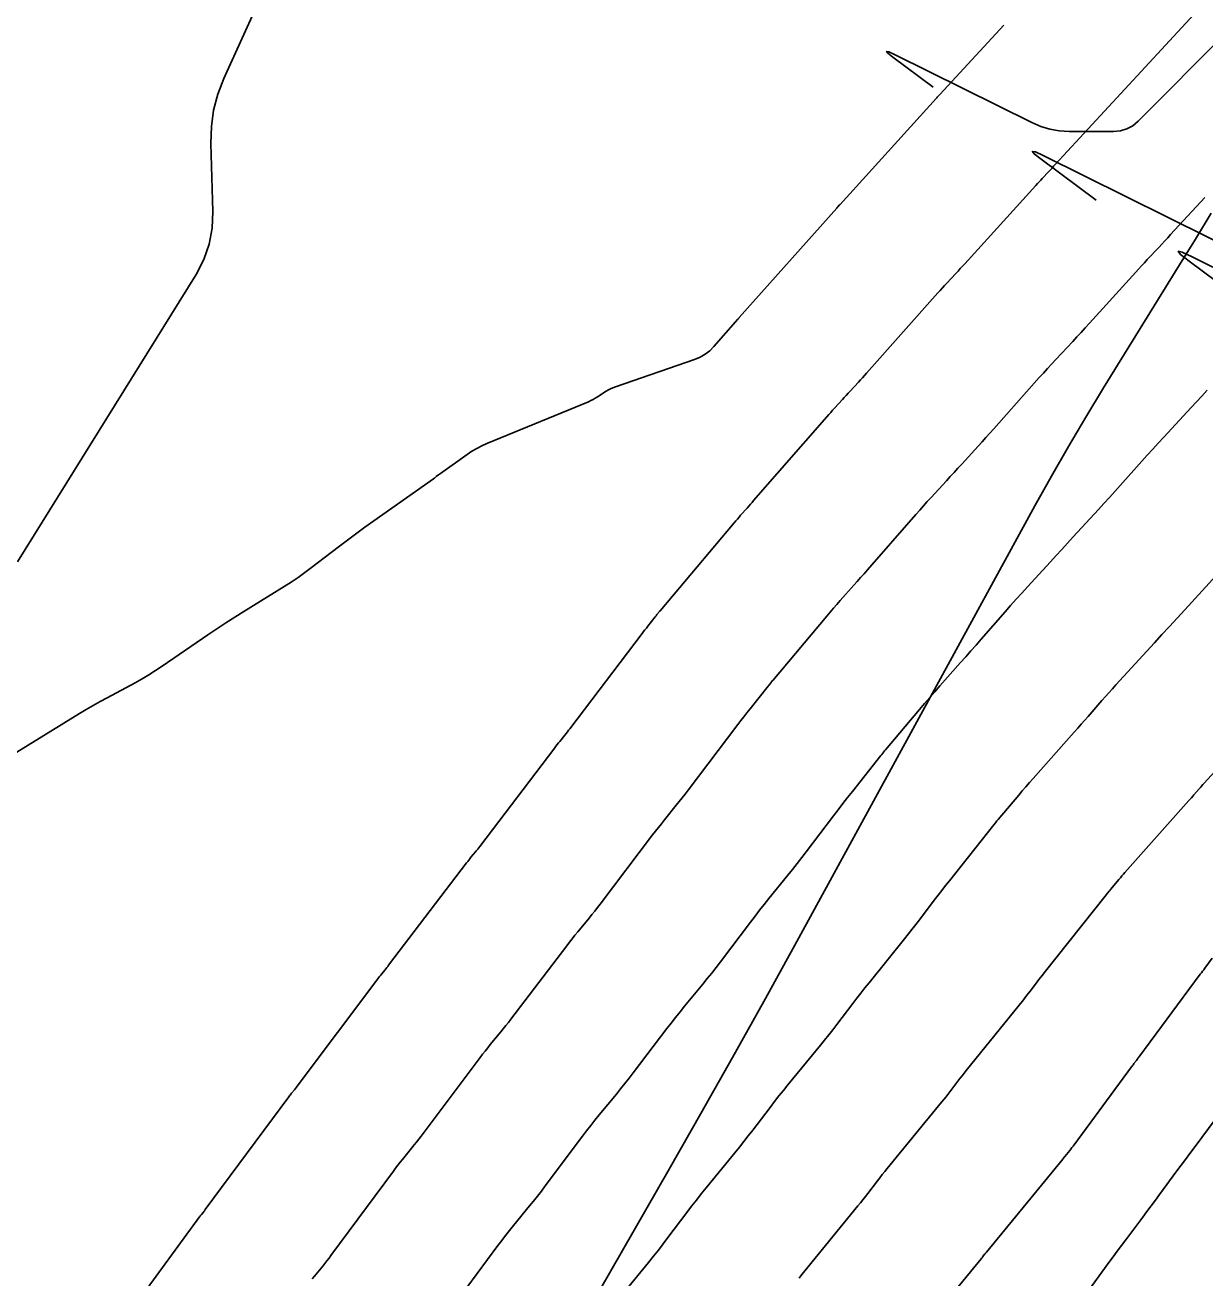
# Model space of a CAD drawing. Extents: x 1005228 to 1008882, y 1883389 to 1885754.
# Drawn here: x 1008153.43 to 1008189.06, y 1884530.66 to 1884568.5 of the extents above; entities that cross this region are included whole.
import ezdxf

# ---------------------------------------------------------------- set-up
doc = ezdxf.new("R2010")
doc.units = 0
for name, color, linetype in [('ATDIMS', 7, 'Continuous'), ('C-ANNO-NOTE', 7, 'Continuous'), ('TSOBSTACLE', 7, 'Continuous')]:
    doc.layers.add(name, color=color, linetype=linetype)

msp = doc.modelspace()

# ---------------------------------------------------------------- linework, layer by layer
at = {"layer": 'ATDIMS'}
for points in [[(1008189.097, 1884569.229), (1008186.031, 1884565.899)], [(1008156.078, 1884528.915), (1008158.699, 1884532.502), (1008158.713, 1884532.52), (1008158.727, 1884532.538), (1008158.741, 1884532.557), (1008158.756, 1884532.575), (1008158.814, 1884532.646), (1008158.829, 1884532.664), (1008158.843, 1884532.682), (1008158.857, 1884532.7), (1008158.871, 1884532.718), (1008161.393, 1884536.128), (1008161.413, 1884536.155), (1008161.434, 1884536.182), (1008161.454, 1884536.208), (1008161.476, 1884536.235), (1008161.561, 1884536.339), (1008161.582, 1884536.365), (1008161.603, 1884536.392), (1008161.624, 1884536.419), (1008161.644, 1884536.445), (1008164.08, 1884539.69), (1008164.107, 1884539.725), (1008164.133, 1884539.76), (1008164.161, 1884539.794), (1008164.188, 1884539.828), (1008164.3, 1884539.964), (1008164.327, 1884539.998), (1008164.354, 1884540.032), (1008164.382, 1884540.066), (1008164.408, 1884540.101), (1008166.764, 1884543.194), (1008166.796, 1884543.237), (1008166.829, 1884543.279), (1008166.863, 1884543.32), (1008166.896, 1884543.362), (1008167.032, 1884543.527), (1008167.065, 1884543.568), (1008167.099, 1884543.61), (1008167.131, 1884543.652), (1008167.164, 1884543.694), (1008169.425, 1884546.67), (1008169.462, 1884546.719), (1008169.5, 1884546.767), (1008169.538, 1884546.816), (1008169.576, 1884546.863), (1008169.73, 1884547.054), (1008169.769, 1884547.102), (1008169.807, 1884547.15), (1008169.844, 1884547.199), (1008169.881, 1884547.247), (1008172.068, 1884550.128), (1008172.109, 1884550.182), (1008172.151, 1884550.236), (1008172.193, 1884550.289), (1008172.235, 1884550.342), (1008172.463, 1884550.629), (1008172.476, 1884550.645), (1008172.488, 1884550.661), (1008172.5, 1884550.677), (1008172.513, 1884550.693), (1008172.585, 1884550.787), (1008172.601, 1884550.807), (1008172.605, 1884550.812), (1008174.846, 1884553.469), (1008174.894, 1884553.526), (1008174.942, 1884553.582), (1008174.991, 1884553.638), (1008175.04, 1884553.694), (1008175.237, 1884553.915), (1008175.286, 1884553.971), (1008175.335, 1884554.027), (1008175.384, 1884554.082), (1008175.433, 1884554.138), (1008177.645, 1884556.671), (1008177.703, 1884556.736), (1008177.761, 1884556.801), (1008177.819, 1884556.866), (1008177.878, 1884556.931), (1008178.113, 1884557.188), (1008178.172, 1884557.252), (1008178.231, 1884557.317), (1008178.29, 1884557.381), (1008178.349, 1884557.445), (1008178.6, 1884557.718), (1008178.661, 1884557.785), (1008178.722, 1884557.852), (1008178.783, 1884557.92), (1008178.844, 1884557.988), (1008181.001, 1884560.415), (1008181.068, 1884560.489), (1008181.134, 1884560.563), (1008181.201, 1884560.636), (1008181.269, 1884560.709), (1008181.539, 1884561), (1008181.607, 1884561.073), (1008181.674, 1884561.146), (1008181.741, 1884561.219), (1008181.808, 1884561.293), (1008183.958, 1884563.662), (1008184.006, 1884563.715), (1008184.054, 1884563.767), (1008184.103, 1884563.82), (1008184.152, 1884563.872), (1008184.348, 1884564.081), (1008184.397, 1884564.133), (1008184.446, 1884564.185), (1008184.494, 1884564.238), (1008184.543, 1884564.29), (1008186.028, 1884565.899)], [(1008180.133, 1884528.583), (1008182.303, 1884531.231), (1008182.317, 1884531.248), (1008182.331, 1884531.265), (1008182.345, 1884531.282), (1008182.358, 1884531.3), (1008182.411, 1884531.37), (1008182.425, 1884531.387), (1008182.438, 1884531.405), (1008182.452, 1884531.422), (1008182.466, 1884531.439), (1008184.771, 1884534.245), (1008184.776, 1884534.251), (1008184.785, 1884534.263), (1008184.982, 1884534.508), (1008185.015, 1884534.549), (1008185.048, 1884534.591), (1008185.08, 1884534.633), (1008185.112, 1884534.675), (1008186.847, 1884537.03), (1008186.866, 1884537.055), (1008186.884, 1884537.08), (1008186.903, 1884537.105), (1008186.921, 1884537.129), (1008186.995, 1884537.228), (1008187.014, 1884537.253), (1008187.032, 1884537.278), (1008187.051, 1884537.303), (1008187.069, 1884537.327), (1008188.925, 1884539.831), (1008188.959, 1884539.877), (1008188.993, 1884539.922), (1008189.028, 1884539.968), (1008189.062, 1884540.014), (1008189.287, 1884540.314)]]:
    msp.add_lwpolyline(points, dxfattribs=at)
at = {"layer": 'C-ANNO-NOTE'}
for points in [[(1008153.196, 1884552.286), (1008158.592, 1884560.973), (1008158.828, 1884561.419), (1008158.991, 1884561.884), (1008159.083, 1884562.369), (1008159.103, 1884562.873), (1008159.04, 1884564.928), (1008159.053, 1884565.436), (1008159.122, 1884565.933), (1008159.249, 1884566.418), (1008159.433, 1884566.892), (1008163.044, 1884574.858)], [(1008189.256, 1884562.82), (1008188.776, 1884562.041), (1008188.295, 1884561.263), (1008186.002, 1884557.547), (1008185.466, 1884556.664), (1008184.941, 1884555.775), (1008184.428, 1884554.879), (1008183.927, 1884553.977), (1008176.673, 1884540.709), (1008175.738, 1884539.01), (1008174.795, 1884537.316), (1008173.843, 1884535.626), (1008172.882, 1884533.942), (1008167.949, 1884525.345)]]:
    msp.add_lwpolyline(points, dxfattribs=at)
at = {"layer": 'TSOBSTACLE'}
for points in [[(1008152.428, 1884546.084), (1008155.071, 1884547.703), (1008155.277, 1884547.827), (1008155.484, 1884547.948), (1008155.693, 1884548.067), (1008155.904, 1884548.182), (1008156.751, 1884548.638), (1008156.961, 1884548.754), (1008157.168, 1884548.877), (1008157.371, 1884549.005), (1008157.571, 1884549.138), (1008158.951, 1884550.087), (1008159.218, 1884550.268), (1008159.487, 1884550.446), (1008159.759, 1884550.62), (1008160.033, 1884550.791), (1008161.251, 1884551.542), (1008161.464, 1884551.677), (1008161.674, 1884551.818), (1008161.879, 1884551.964), (1008162.081, 1884552.116), (1008162.881, 1884552.734), (1008163.081, 1884552.888), (1008163.283, 1884553.039), (1008163.487, 1884553.189), (1008163.693, 1884553.336), (1008165.763, 1884554.801), (1008165.777, 1884554.81), (1008165.79, 1884554.821), (1008165.816, 1884554.841), (1008165.83, 1884554.852), (1008165.843, 1884554.862), (1008165.915, 1884554.915), (1008165.944, 1884554.936), (1008165.973, 1884554.957), (1008166.781, 1884555.534), (1008166.923, 1884555.629), (1008167.07, 1884555.716), (1008167.221, 1884555.794), (1008167.377, 1884555.864), (1008170.442, 1884557.127), (1008170.513, 1884557.158), (1008170.583, 1884557.193), (1008170.651, 1884557.23), (1008170.717, 1884557.271), (1008170.978, 1884557.44), (1008171.045, 1884557.48), (1008171.113, 1884557.516), (1008171.184, 1884557.548), (1008171.256, 1884557.575), (1008173.647, 1884558.399), (1008173.814, 1884558.468), (1008173.967, 1884558.558), (1008174.108, 1884558.666), (1008174.235, 1884558.795), (1008174.955, 1884559.619), (1008174.963, 1884559.628), (1008174.994, 1884559.662), (1008174.998, 1884559.666), (1008177.942, 1884562.978), (1008177.958, 1884562.996), (1008177.975, 1884563.015), (1008178.018, 1884563.06), (1008178.035, 1884563.079), (1008178.043, 1884563.088), (1008180.943, 1884566.284), (1008180.962, 1884566.305), (1008180.981, 1884566.325), (1008181.029, 1884566.376), (1008181.048, 1884566.397), (1008181.057, 1884566.407), (1008182.993, 1884568.504)], [(1008189.704, 1884568.265), (1008187.05, 1884565.601), (1008186.888, 1884565.465), (1008186.708, 1884565.368), (1008186.513, 1884565.31), (1008186.302, 1884565.291), (1008184.959, 1884565.294), (1008184.666, 1884565.311), (1008184.38, 1884565.361), (1008184.103, 1884565.443), (1008183.833, 1884565.559), (1008179.687, 1884567.616), (1008179.514, 1884567.695), (1008179.448, 1884567.709), (1008179.49, 1884567.656), (1008179.639, 1884567.538), (1008180.857, 1884566.63)], [(1008185.782, 1884563.211), (1008184.115, 1884564.455), (1008183.911, 1884564.617), (1008183.853, 1884564.689), (1008183.943, 1884564.67), (1008184.18, 1884564.561), (1008190.43, 1884561.461)], [(1008162.102, 1884530.627), (1008162.165, 1884530.705), (1008162.42, 1884531.016), (1008162.483, 1884531.094), (1008162.546, 1884531.173), (1008162.607, 1884531.253), (1008162.667, 1884531.333), (1008164.551, 1884533.881), (1008164.619, 1884533.971), (1008164.688, 1884534.06), (1008164.757, 1884534.149), (1008164.828, 1884534.236), (1008165.113, 1884534.585), (1008165.184, 1884534.672), (1008165.254, 1884534.76), (1008165.323, 1884534.849), (1008165.391, 1884534.939), (1008167.173, 1884537.313), (1008167.248, 1884537.411), (1008167.324, 1884537.509), (1008167.401, 1884537.606), (1008167.479, 1884537.703), (1008167.793, 1884538.086), (1008167.871, 1884538.183), (1008167.949, 1884538.28), (1008168.025, 1884538.377), (1008168.101, 1884538.475), (1008169.787, 1884540.69), (1008169.869, 1884540.797), (1008169.952, 1884540.903), (1008170.036, 1884541.008), (1008170.121, 1884541.113), (1008170.463, 1884541.529), (1008170.548, 1884541.633), (1008170.632, 1884541.738), (1008170.715, 1884541.844), (1008170.797, 1884541.951), (1008172.382, 1884544.038), (1008172.469, 1884544.152), (1008172.558, 1884544.265), (1008172.647, 1884544.378), (1008172.736, 1884544.49), (1008173.097, 1884544.937), (1008173.187, 1884545.049), (1008173.276, 1884545.162), (1008173.364, 1884545.275), (1008173.451, 1884545.39), (1008174.955, 1884547.37), (1008175.047, 1884547.491), (1008175.139, 1884547.61), (1008175.232, 1884547.729), (1008175.326, 1884547.848), (1008175.871, 1884548.532), (1008175.88, 1884548.545), (1008175.89, 1884548.557), (1008175.9, 1884548.57), (1008175.91, 1884548.583), (1008175.96, 1884548.648), (1008175.972, 1884548.663), (1008175.996, 1884548.694), (1008176.009, 1884548.709), (1008177.646, 1884550.65), (1008177.746, 1884550.768), (1008177.846, 1884550.885), (1008177.948, 1884551.002), (1008178.05, 1884551.118), (1008178.461, 1884551.58), (1008178.563, 1884551.695), (1008178.665, 1884551.811), (1008178.767, 1884551.927), (1008178.869, 1884552.043), (1008180.336, 1884553.723), (1008180.449, 1884553.851), (1008180.563, 1884553.979), (1008180.677, 1884554.107), (1008180.792, 1884554.233), (1008181.254, 1884554.739), (1008181.37, 1884554.865), (1008181.485, 1884554.991), (1008181.601, 1884555.117), (1008181.717, 1884555.243), (1008182.21, 1884555.78), (1008182.331, 1884555.911), (1008182.451, 1884556.043), (1008182.57, 1884556.176), (1008182.689, 1884556.309), (1008184.061, 1884557.853), (1008184.185, 1884557.992), (1008184.31, 1884558.13), (1008184.436, 1884558.267), (1008184.562, 1884558.404), (1008185.07, 1884558.949), (1008185.196, 1884559.085), (1008185.322, 1884559.222), (1008185.448, 1884559.359), (1008185.573, 1884559.497), (1008186.973, 1884561.04), (1008187.06, 1884561.135), (1008187.147, 1884561.23), (1008187.235, 1884561.325), (1008187.323, 1884561.419), (1008187.677, 1884561.795), (1008187.765, 1884561.889), (1008187.853, 1884561.983), (1008187.941, 1884562.078), (1008188.029, 1884562.173), (1008189.063, 1884563.293)], [(1008193.594, 1884559.066), (1008188.674, 1884561.507), (1008188.373, 1884561.646), (1008188.258, 1884561.669), (1008188.331, 1884561.578), (1008188.591, 1884561.372), (1008190.708, 1884559.792)], [(1008189.13, 1884557.472), (1008188.971, 1884557.298), (1008188.811, 1884557.125), (1008188.651, 1884556.952), (1008187.818, 1884556.057), (1008187.651, 1884555.877), (1008187.486, 1884555.697), (1008187.322, 1884555.515), (1008187.158, 1884555.332), (1008186.507, 1884554.599), (1008186.344, 1884554.416), (1008186.18, 1884554.234), (1008186.015, 1884554.053), (1008185.849, 1884553.872), (1008185.085, 1884553.041), (1008184.913, 1884552.853), (1008184.74, 1884552.665), (1008184.568, 1884552.477), (1008184.395, 1884552.289), (1008183.707, 1884551.536), (1008183.535, 1884551.347), (1008183.364, 1884551.157), (1008183.195, 1884550.966), (1008183.027, 1884550.775), (1008182.305, 1884549.949), (1008182.15, 1884549.772), (1008181.995, 1884549.596), (1008181.84, 1884549.42), (1008181.684, 1884549.244), (1008181.061, 1884548.542), (1008180.905, 1884548.366), (1008180.751, 1884548.189), (1008180.598, 1884548.011), (1008180.446, 1884547.832), (1008179.413, 1884546.606), (1008179.4, 1884546.591), (1008179.387, 1884546.575), (1008179.356, 1884546.536), (1008179.343, 1884546.52), (1008179.337, 1884546.512), (1008179.307, 1884546.472), (1008179.293, 1884546.454), (1008179.278, 1884546.436), (1008178.417, 1884545.353), (1008178.272, 1884545.169), (1008178.128, 1884544.985), (1008177.985, 1884544.799), (1008177.842, 1884544.613), (1008177.022, 1884543.532), (1008176.884, 1884543.352), (1008176.746, 1884543.174), (1008176.606, 1884542.996), (1008176.464, 1884542.82), (1008175.896, 1884542.117), (1008175.755, 1884541.94), (1008175.615, 1884541.763), (1008175.476, 1884541.584), (1008175.339, 1884541.405), (1008174.43, 1884540.209), (1008174.299, 1884540.037), (1008174.166, 1884539.867), (1008174.031, 1884539.698), (1008173.895, 1884539.531), (1008173.346, 1884538.863), (1008173.21, 1884538.696), (1008173.075, 1884538.527), (1008172.942, 1884538.357), (1008172.811, 1884538.186), (1008171.793, 1884536.85), (1008171.669, 1884536.688), (1008171.543, 1884536.527), (1008171.415, 1884536.368), (1008171.287, 1884536.209), (1008170.769, 1884535.578), (1008170.641, 1884535.419), (1008170.514, 1884535.259), (1008170.389, 1884535.098), (1008170.265, 1884534.935), (1008169.137, 1884533.433), (1008169.021, 1884533.28), (1008168.904, 1884533.129), (1008168.785, 1884532.979), (1008168.665, 1884532.83), (1008168.18, 1884532.238), (1008168.06, 1884532.089), (1008167.941, 1884531.938), (1008167.825, 1884531.787), (1008167.71, 1884531.634), (1008166.463, 1884529.948)], [(1008171.519, 1884530.223), (1008172.258, 1884531.126), (1008172.408, 1884531.311), (1008172.555, 1884531.497), (1008172.701, 1884531.685), (1008172.844, 1884531.874), (1008173.414, 1884532.633), (1008173.558, 1884532.822), (1008173.703, 1884533.01), (1008173.851, 1884533.196), (1008174, 1884533.38), (1008174.865, 1884534.435), (1008175.002, 1884534.604), (1008175.138, 1884534.774), (1008175.272, 1884534.945), (1008175.404, 1884535.117), (1008175.931, 1884535.809), (1008176.063, 1884535.981), (1008176.197, 1884536.152), (1008176.333, 1884536.322), (1008176.47, 1884536.49), (1008177.451, 1884537.684), (1008177.576, 1884537.839), (1008177.701, 1884537.995), (1008177.824, 1884538.152), (1008177.945, 1884538.31), (1008178.428, 1884538.946), (1008178.549, 1884539.104), (1008178.672, 1884539.261), (1008178.795, 1884539.418), (1008178.92, 1884539.574), (1008179.986, 1884540.895), (1008180.102, 1884541.039), (1008180.216, 1884541.184), (1008180.33, 1884541.331), (1008180.442, 1884541.477), (1008180.89, 1884542.067), (1008181.002, 1884542.214), (1008181.115, 1884542.36), (1008181.229, 1884542.506), (1008181.344, 1884542.651), (1008182.686, 1884544.339), (1008182.699, 1884544.356), (1008182.726, 1884544.391), (1008182.74, 1884544.409), (1008182.782, 1884544.461), (1008182.79, 1884544.472), (1008182.799, 1884544.482), (1008182.808, 1884544.493), (1008182.816, 1884544.503), (1008183.439, 1884545.242), (1008183.546, 1884545.368), (1008183.654, 1884545.493), (1008183.763, 1884545.618), (1008183.872, 1884545.742), (1008185.115, 1884547.142), (1008185.221, 1884547.261), (1008185.326, 1884547.38), (1008185.431, 1884547.499), (1008185.536, 1884547.619), (1008185.954, 1884548.098), (1008186.059, 1884548.217), (1008186.165, 1884548.336), (1008186.271, 1884548.455), (1008186.378, 1884548.572), (1008187.537, 1884549.84), (1008187.766, 1884550.09), (1008187.995, 1884550.34), (1008188.224, 1884550.59), (1008188.454, 1884550.84), (1008189.719, 1884552.216)], [(1008190.678, 1884547.39), (1008189.043, 1884545.602), (1008189.004, 1884545.559), (1008188.965, 1884545.516), (1008188.926, 1884545.472), (1008188.888, 1884545.428), (1008188.734, 1884545.252), (1008188.695, 1884545.208), (1008188.656, 1884545.164), (1008188.618, 1884545.12), (1008188.579, 1884545.076), (1008186.648, 1884542.902), (1008186.602, 1884542.85), (1008186.557, 1884542.798), (1008186.511, 1884542.745), (1008186.467, 1884542.693), (1008186.22, 1884542.401), (1008186.209, 1884542.387), (1008186.198, 1884542.374), (1008186.187, 1884542.361), (1008186.177, 1884542.347), (1008186.114, 1884542.269), (1008186.095, 1884542.244), (1008186.093, 1884542.242), (1008184.207, 1884539.87), (1008184.154, 1884539.803), (1008184.102, 1884539.736), (1008184.05, 1884539.669), (1008183.998, 1884539.601), (1008183.792, 1884539.33), (1008183.74, 1884539.262), (1008183.688, 1884539.195), (1008183.635, 1884539.128), (1008183.582, 1884539.061), (1008181.852, 1884536.918), (1008181.789, 1884536.84), (1008181.727, 1884536.761), (1008181.665, 1884536.681), (1008181.604, 1884536.601), (1008181.36, 1884536.281), (1008181.299, 1884536.201), (1008181.237, 1884536.121), (1008181.174, 1884536.043), (1008181.111, 1884535.965), (1008179.468, 1884533.965), (1008179.392, 1884533.872), (1008179.318, 1884533.778), (1008179.244, 1884533.684), (1008179.171, 1884533.589), (1008178.881, 1884533.209), (1008178.808, 1884533.114), (1008178.734, 1884533.019), (1008178.66, 1884532.926), (1008178.584, 1884532.833), (1008177.067, 1884530.982), (1008176.978, 1884530.872), (1008176.89, 1884530.762), (1008176.804, 1884530.65)], [(1008185.442, 1884530.139), (1008186.163, 1884531.121), (1008186.29, 1884531.293), (1008186.417, 1884531.465), (1008186.544, 1884531.636), (1008186.672, 1884531.808), (1008187.185, 1884532.493), (1008187.313, 1884532.664), (1008187.441, 1884532.835), (1008187.568, 1884533.007), (1008187.695, 1884533.179), (1008188.217, 1884533.887), (1008188.346, 1884534.062), (1008188.476, 1884534.237), (1008188.606, 1884534.412), (1008188.737, 1884534.586), (1008189.407, 1884535.481)]]:
    msp.add_lwpolyline(points, dxfattribs=at)

doc.saveas('drawing.dxf')
